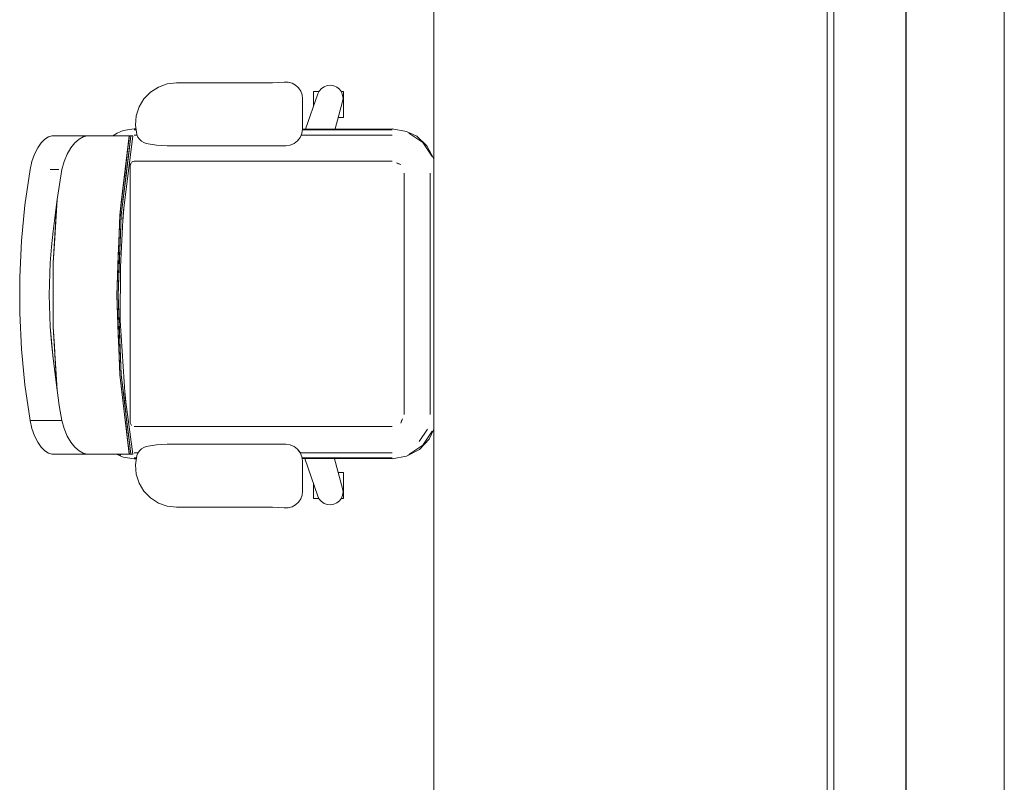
# Model space of a CAD drawing. Header units: millimetres. Extents: x 2 to 902, y -447 to 199.
# Tile 1034 of 1056: x 82.82 to 85.82, y 168.19 to 170.52. Entities that reach past the tile are written whole.
import ezdxf

# ---------------------------------------------------------------- set-up
doc = ezdxf.new("R2010")
doc.units = ezdxf.units.MM
doc.header["$MEASUREMENT"] = 0
for name, color, linetype, lineweight in [('IFC-Elemento de mobília-Contorno', 152, 'Continuous', 5), ('IFC-Laje-Contorno', 134, 'Continuous', 5), ('IFC-Parede padrão-Contorno', 44, 'Continuous', 5), ('IFC-Viga-Contorno', 66, 'Continuous', 5)]:
    doc.layers.add(name, color=color, linetype=linetype, lineweight=lineweight)

msp = doc.modelspace()

# ---------------------------------------------------------------- linework, layer by layer
at = {"layer": 'IFC-Elemento de mobília-Contorno', "color": 7, "lineweight": 5}
for p, q in [((83.2195, 170.2951), (83.2436, 170.3106)), ((83.2195, 170.2951), (83.2436, 170.3106)), ((83.2436, 170.3106), (83.2706, 170.3203)), ((83.2436, 170.3106), (83.2706, 170.3203)), ((83.2706, 170.3203), (83.2991, 170.3236)), ((83.2706, 170.3203), (83.2991, 170.3236)), ((83.2991, 170.3236), (83.5922, 170.3236)), ((83.2991, 170.3236), (83.5922, 170.3236)), ((83.5922, 170.3236), (83.6098, 170.324)), ((83.5922, 170.3236), (83.6098, 170.324)), ((83.6098, 170.324), (83.6275, 170.3254)), ((83.6098, 170.324), (83.6275, 170.3254)), ((83.6275, 170.3254), (83.6396, 170.3251)), ((83.6275, 170.3254), (83.6396, 170.3251)), ((83.6396, 170.3251), (83.6513, 170.3221)), ((83.6396, 170.3251), (83.6513, 170.3221)), ((83.6513, 170.3221), (83.6619, 170.3163)), ((83.6513, 170.3221), (83.6619, 170.3163)), ((83.6619, 170.3163), (83.6709, 170.3082)), ((83.6619, 170.3163), (83.6709, 170.3082)), ((83.6709, 170.3082), (83.6777, 170.2982)), ((83.6709, 170.3082), (83.6777, 170.2982)), ((83.7345, 170.2983), (83.7411, 170.3059)), ((83.7345, 170.2983), (83.7411, 170.3059)), ((83.7411, 170.3059), (83.7495, 170.3116)), ((83.7411, 170.3059), (83.7495, 170.3116)), ((83.7495, 170.3116), (83.759, 170.315)), ((83.7495, 170.3116), (83.759, 170.315)), ((83.759, 170.315), (83.769, 170.3158)), ((83.759, 170.315), (83.769, 170.3158)), ((83.769, 170.3158), (83.779, 170.3141)), ((83.769, 170.3158), (83.779, 170.3141)), ((83.779, 170.3141), (83.7882, 170.3099)), ((83.779, 170.3141), (83.7882, 170.3099)), ((83.7882, 170.3099), (83.796, 170.3036)), ((83.7882, 170.3099), (83.796, 170.3036)), ((83.1849, 170.2499), (83.1996, 170.2745)), ((83.1849, 170.2499), (83.1996, 170.2745)), ((83.1996, 170.2745), (83.2195, 170.2951)), ((83.1996, 170.2745), (83.2195, 170.2951)), ((83.6777, 170.2982), (83.6819, 170.2868)), ((83.6777, 170.2982), (83.6819, 170.2868)), ((83.6819, 170.2868), (83.6834, 170.2748)), ((83.6819, 170.2868), (83.6834, 170.2748)), ((83.6834, 170.1823), (83.6834, 170.2748)), ((83.6834, 170.1823), (83.6834, 170.2748)), ((83.6929, 170.1824), (83.73, 170.2893)), ((83.6929, 170.1824), (83.73, 170.2893)), ((83.7168, 170.297), (83.7184, 170.297)), ((83.7168, 170.2512), (83.7168, 170.297)), ((83.7168, 170.297), (83.7184, 170.297)), ((83.7168, 170.2512), (83.7168, 170.297)), ((83.7184, 170.297), (83.7229, 170.297)), ((83.7184, 170.297), (83.7229, 170.297)), ((83.7229, 170.297), (83.7302, 170.297)), ((83.7229, 170.297), (83.7302, 170.297)), ((83.73, 170.2893), (83.7345, 170.2983)), ((83.73, 170.2893), (83.7345, 170.2983)), ((83.7302, 170.297), (83.7339, 170.297)), ((83.7302, 170.297), (83.7339, 170.297)), ((83.796, 170.3036), (83.802, 170.2954)), ((83.796, 170.3036), (83.802, 170.2954)), ((83.8008, 170.297), (83.8024, 170.297)), ((83.8008, 170.297), (83.8024, 170.297)), ((83.802, 170.2954), (83.8057, 170.2861)), ((83.802, 170.2954), (83.8057, 170.2861)), ((83.8024, 170.297), (83.8069, 170.297)), ((83.8024, 170.297), (83.8069, 170.297)), ((83.8055, 170.2661), (83.8069, 170.276)), ((83.8055, 170.2661), (83.8069, 170.276)), ((83.8057, 170.2861), (83.8069, 170.276)), ((83.8057, 170.2861), (83.8069, 170.276)), ((83.8069, 170.297), (83.8085, 170.297)), ((83.8069, 170.297), (83.8085, 170.297)), ((83.8085, 170.2177), (83.8085, 170.297)), ((83.8085, 170.2177), (83.8085, 170.297)), ((83.1762, 170.2226), (83.1849, 170.2499)), ((83.1762, 170.2226), (83.1849, 170.2499)), ((83.783, 170.1827), (83.8055, 170.2661)), ((83.783, 170.1827), (83.8055, 170.2661)), ((83.1739, 170.194), (83.1762, 170.2226)), ((83.1739, 170.194), (83.1762, 170.2226)), ((83.7924, 170.2177), (83.7951, 170.2177)), ((83.7924, 170.2177), (83.7951, 170.2177)), ((83.7951, 170.2177), (83.8024, 170.2177)), ((83.7951, 170.2177), (83.8024, 170.2177)), ((83.8024, 170.2177), (83.8069, 170.2177)), ((83.8024, 170.2177), (83.8069, 170.2177)), ((83.8069, 170.2177), (83.8085, 170.2177)), ((83.8069, 170.2177), (83.8085, 170.2177)), ((83.1739, 170.194), (83.1781, 170.1657)), ((83.1739, 170.194), (83.1781, 170.1657)), ((82.8976, 170.1517), (82.9086, 170.1588)), ((82.8976, 170.1517), (82.9086, 170.1588)), ((82.9086, 170.1588), (82.9189, 170.1612)), ((82.9086, 170.1588), (82.9189, 170.1612)), ((82.9189, 170.1612), (83.0269, 170.1612)), ((82.9189, 170.1612), (83.0269, 170.1612)), ((83.0019, 170.1518), (83.0147, 170.1588)), ((83.0019, 170.1518), (83.0147, 170.1588)), ((83.0147, 170.1588), (83.0269, 170.1612)), ((83.0147, 170.1588), (83.0269, 170.1612)), ((83.0269, 170.1612), (83.062, 170.1612)), ((83.0269, 170.1612), (83.062, 170.1612)), ((83.062, 170.1612), (83.0917, 170.1612)), ((83.062, 170.1612), (83.0917, 170.1612)), ((83.0917, 170.1612), (83.1159, 170.1612)), ((83.0917, 170.1612), (83.1159, 170.1612)), ((83.1048, 170.1612), (83.1176, 170.1703)), ((83.1048, 170.1612), (83.1176, 170.1703)), ((83.1159, 170.1612), (83.1344, 170.1612)), ((83.1159, 170.1612), (83.1344, 170.1612)), ((83.1176, 170.1703), (83.1367, 170.178)), ((83.1176, 170.1703), (83.1367, 170.178)), ((83.1261, 169.9194), (83.1551, 170.1612)), ((83.1305, 169.9194), (83.1595, 170.1612)), ((83.1307, 169.9579), (83.1551, 170.1612)), ((83.1344, 170.1612), (83.1471, 170.1612)), ((83.1344, 170.1612), (83.1471, 170.1612)), ((83.1353, 169.9964), (83.1551, 170.1612)), ((83.1367, 170.178), (83.1694, 170.1832)), ((83.1367, 170.178), (83.1694, 170.1832)), ((83.1367, 169.925), (83.1656, 170.1612)), ((83.1367, 169.925), (83.1656, 170.1612)), ((83.14, 170.0349), (83.1551, 170.1612)), ((83.1446, 170.0733), (83.1551, 170.1612)), ((83.1471, 170.1612), (83.154, 170.1612)), ((83.1471, 170.1612), (83.154, 170.1612)), ((83.1498, 170.1173), (83.1556, 170.1612)), ((83.1498, 170.1173), (83.1551, 170.1612)), ((83.1498, 170.1173), (83.1556, 170.1612)), ((83.154, 170.1612), (83.1551, 170.1612)), ((83.154, 170.1612), (83.1551, 170.1612)), ((83.1542, 170.1173), (83.1595, 170.1612)), ((83.1542, 170.1173), (83.1595, 170.1612)), ((83.1551, 170.1612), (83.1556, 170.1612)), ((83.1551, 170.1612), (83.1556, 170.1612)), ((83.1556, 170.1612), (83.1561, 170.1612)), ((83.1556, 170.1612), (83.1561, 170.1612)), ((83.1561, 170.1612), (83.1595, 170.1612)), ((83.1561, 170.1612), (83.1595, 170.1612)), ((83.1595, 170.1612), (83.1642, 170.1612)), ((83.1595, 170.1612), (83.1642, 170.1612)), ((83.1642, 170.1612), (83.1656, 170.1612)), ((83.1642, 170.1612), (83.1656, 170.1612)), ((83.1694, 170.1832), (83.1755, 170.1832)), ((83.1694, 170.1832), (83.1755, 170.1832)), ((83.1694, 170.1796), (83.176, 170.1796)), ((83.1694, 170.1641), (83.1787, 170.1641)), ((83.1781, 170.1657), (83.1812, 170.1579)), ((83.1781, 170.1657), (83.1812, 170.1579)), ((83.1812, 170.1579), (83.1858, 170.151)), ((83.1812, 170.1579), (83.1858, 170.151)), ((83.6685, 170.1464), (83.6766, 170.1569)), ((83.6685, 170.1464), (83.6766, 170.1569)), ((83.6766, 170.1569), (83.6816, 170.1692)), ((83.6766, 170.1569), (83.6816, 170.1692)), ((83.6795, 170.1641), (83.6828, 170.1641)), ((83.6795, 170.1641), (83.7887, 170.1641)), ((83.6795, 170.1641), (83.6828, 170.1641)), ((83.6816, 170.1692), (83.6834, 170.1823)), ((83.6816, 170.1692), (83.6834, 170.1823)), ((83.6828, 170.1641), (83.9568, 170.1641)), ((83.683, 170.1796), (83.9568, 170.1796)), ((83.6834, 170.1823), (83.9568, 170.1832)), ((83.6834, 170.1823), (83.9568, 170.1832)), ((83.9568, 170.1832), (84.0008, 170.1745)), ((83.9568, 170.1832), (84.0008, 170.1745)), ((84.0008, 170.1745), (84.032, 170.1604)), ((84.0008, 170.1745), (84.032, 170.1604)), ((84.0072, 170.1696), (84.0257, 170.1574)), ((84.0072, 170.1696), (84.0257, 170.1574)), ((84.0257, 170.1574), (84.0499, 170.141)), ((84.0257, 170.1574), (84.0499, 170.141)), ((84.032, 170.1604), (84.0629, 170.1309)), ((84.032, 170.1604), (84.0629, 170.1309)), ((82.8661, 170.1055), (82.8759, 170.1247)), ((82.8661, 170.1055), (82.8759, 170.1247)), ((82.8759, 170.1247), (82.8866, 170.1402)), ((82.8759, 170.1247), (82.8866, 170.1402)), ((82.8866, 170.1402), (82.8976, 170.1517)), ((82.8866, 170.1402), (82.8976, 170.1517)), ((82.9653, 170.1061), (82.9766, 170.1252)), ((82.9653, 170.1061), (82.9766, 170.1252)), ((82.9766, 170.1252), (82.989, 170.1405)), ((82.9766, 170.1252), (82.989, 170.1405)), ((82.989, 170.1405), (83.0019, 170.1518)), ((82.989, 170.1405), (83.0019, 170.1518)), ((83.1858, 170.151), (83.1918, 170.1453)), ((83.1858, 170.151), (83.1918, 170.1453)), ((83.1918, 170.1453), (83.1989, 170.141)), ((83.1918, 170.1453), (83.1989, 170.141)), ((83.1989, 170.141), (83.2068, 170.1384)), ((83.1989, 170.141), (83.2068, 170.1384)), ((83.2068, 170.1384), (83.2384, 170.1332)), ((83.2068, 170.1384), (83.2384, 170.1332)), ((83.2384, 170.1332), (83.2703, 170.1315)), ((83.2384, 170.1332), (83.2703, 170.1315)), ((83.2703, 170.1315), (83.6326, 170.1315)), ((83.2703, 170.1315), (83.6326, 170.1315)), ((83.6326, 170.1315), (83.6457, 170.1332)), ((83.6326, 170.1315), (83.6457, 170.1332)), ((83.6457, 170.1332), (83.658, 170.1383)), ((83.6457, 170.1332), (83.658, 170.1383)), ((83.658, 170.1383), (83.6685, 170.1464)), ((83.658, 170.1383), (83.6685, 170.1464)), ((84.0499, 170.141), (84.0642, 170.1197)), ((84.0499, 170.141), (84.0785, 170.0983)), ((84.0629, 170.1309), (84.0834, 170.0919)), ((84.0629, 170.1309), (84.0834, 170.0919)), ((82.8581, 170.0832), (82.8661, 170.1055)), ((82.8581, 170.0832), (82.8661, 170.1055)), ((82.956, 170.0837), (82.9653, 170.1061)), ((82.956, 170.0837), (82.9653, 170.1061)), ((83.1305, 169.9194), (83.1542, 170.1173)), ((83.1353, 169.9964), (83.1498, 170.1173)), ((83.1446, 170.0733), (83.1498, 170.1173)), ((83.1496, 170.0788), (83.1542, 170.1173)), ((83.1496, 170.0788), (83.1542, 170.1173)), ((84.0642, 170.1197), (84.0785, 170.0983)), ((82.8524, 170.0586), (82.8581, 170.0832)), ((82.8524, 170.0586), (82.8581, 170.0832)), ((82.9495, 170.0586), (82.956, 170.0837)), ((82.9495, 170.0586), (82.956, 170.0837)), ((83.1305, 169.9194), (83.1496, 170.0788)), ((83.1353, 169.9964), (83.1446, 170.0733)), ((83.14, 170.0349), (83.1446, 170.0733)), ((83.145, 170.0403), (83.1496, 170.0788)), ((83.1579, 170.0733), (83.1603, 170.0791)), ((83.1579, 170.0733), (83.1593, 170.0767)), ((83.1579, 169.2859), (83.1579, 170.0733)), ((83.1593, 170.0767), (83.1603, 170.0791)), ((83.1613, 170.0814), (83.1694, 170.0848)), ((83.1613, 170.0814), (83.166, 170.0834)), ((83.166, 170.0834), (83.1694, 170.0848)), ((83.1694, 170.0848), (83.9568, 170.0848)), ((83.9701, 170.0793), (83.9765, 170.0766)), ((83.9701, 170.0793), (83.9829, 170.074)), ((83.9717, 170.0786), (83.9829, 170.074)), ((83.9765, 170.0766), (83.9829, 170.074)), ((84.0834, 170.0919), (84.0838, 170.09)), ((84.0834, 170.0919), (84.0838, 170.09)), ((82.8366, 169.9502), (82.8524, 170.0586)), ((82.8366, 169.9502), (82.8524, 170.0586)), ((82.914, 170.0586), (82.9406, 170.0586)), ((82.9417, 170.0133), (82.9495, 170.0586)), ((82.9417, 170.0133), (82.9495, 170.0586)), ((83.1377, 169.9799), (83.145, 170.0403)), ((83.1377, 169.9799), (83.145, 170.0403)), ((83.9936, 169.3113), (83.9936, 170.0479)), ((83.9936, 169.3113), (83.9936, 170.0479)), ((84.073, 169.3113), (84.073, 170.0479)), ((82.9348, 169.9678), (82.9417, 170.0133)), ((82.9348, 169.9678), (82.9417, 170.0133)), ((83.1261, 169.9194), (83.1353, 169.9964)), ((83.1305, 169.9194), (83.1377, 169.9799)), ((83.1307, 169.9579), (83.1353, 169.9964)), ((82.826, 169.8409), (82.8366, 169.9502)), ((82.826, 169.8409), (82.8366, 169.9502)), ((82.9232, 169.7738), (82.9348, 169.9678)), ((82.9267, 169.9039), (82.9348, 169.9678)), ((82.9267, 169.8328), (82.9348, 169.9678)), ((82.9267, 169.9039), (82.9348, 169.9678)), ((82.9303, 169.8918), (82.9348, 169.9678)), ((83.1258, 169.9106), (83.1307, 169.9579)), ((83.1258, 169.9106), (83.1307, 169.9579)), ((83.1261, 169.9194), (83.1307, 169.9579)), ((83.1261, 169.9194), (83.1307, 169.9579)), ((83.1165, 169.676), (83.1261, 169.9194)), ((83.1208, 169.676), (83.1305, 169.9194)), ((83.1237, 169.8586), (83.1261, 169.9194)), ((83.1237, 169.8586), (83.1261, 169.9194)), ((83.1277, 169.7619), (83.1367, 169.925)), ((83.1277, 169.7619), (83.1367, 169.925)), ((83.1281, 169.8586), (83.1305, 169.9194)), ((83.1354, 169.9014), (83.1385, 169.9398)), ((83.1354, 169.9014), (83.1385, 169.9398)), ((82.9226, 169.8713), (82.9267, 169.9039)), ((82.9226, 169.8713), (82.9267, 169.9039)), ((82.9232, 169.7738), (82.9303, 169.8918)), ((82.9232, 169.7738), (82.9303, 169.8918)), ((82.9267, 169.8328), (82.9303, 169.8918)), ((82.9182, 169.8227), (82.9226, 169.8713)), ((82.9182, 169.8227), (82.9226, 169.8713)), ((83.1213, 169.7977), (83.1237, 169.8586)), ((83.1213, 169.7977), (83.1237, 169.8586)), ((83.1256, 169.7977), (83.1281, 169.8586)), ((82.8207, 169.731), (82.826, 169.8409)), ((82.8207, 169.731), (82.826, 169.8409)), ((82.9232, 169.7738), (82.9267, 169.8328)), ((82.9232, 169.7738), (82.9267, 169.8328)), ((82.9139, 169.7742), (82.9182, 169.8227)), ((82.9139, 169.7742), (82.9182, 169.8227)), ((83.1189, 169.7369), (83.1213, 169.7977)), ((83.1189, 169.7369), (83.1213, 169.7977)), ((83.1208, 169.676), (83.1256, 169.7977)), ((83.1232, 169.7369), (83.1256, 169.7977)), ((82.9106, 169.6767), (82.9139, 169.7742)), ((82.9106, 169.6767), (82.9139, 169.7742)), ((82.9232, 169.5795), (82.9232, 169.7738)), ((83.1277, 169.756), (83.129, 169.7866)), ((83.1277, 169.756), (83.129, 169.7866)), ((83.1165, 169.676), (83.1189, 169.7369)), ((83.1165, 169.676), (83.1189, 169.7369)), ((83.1208, 169.676), (83.1232, 169.7369)), ((83.1274, 169.5983), (83.1277, 169.7619)), ((83.1274, 169.5983), (83.1277, 169.7619)), ((82.8207, 169.731), (82.8207, 169.621)), ((82.8207, 169.731), (82.8207, 169.621)), ((82.9106, 169.6767), (82.9138, 169.5791)), ((82.9106, 169.6767), (82.9138, 169.5791)), ((83.1165, 169.676), (83.1189, 169.6152)), ((83.1165, 169.676), (83.1261, 169.4327)), ((83.1208, 169.676), (83.1305, 169.4327)), ((83.1208, 169.676), (83.1232, 169.6152)), ((82.8207, 169.621), (82.8261, 169.5112)), ((82.8207, 169.621), (82.8261, 169.5112)), ((83.1189, 169.6152), (83.1213, 169.5543)), ((83.1232, 169.6152), (83.1256, 169.5543)), ((83.1232, 169.6152), (83.1256, 169.5543)), ((83.1232, 169.6152), (83.1305, 169.4327)), ((83.1274, 169.5983), (83.1424, 169.3647)), ((83.1274, 169.5983), (83.1424, 169.3647)), ((82.9138, 169.5791), (82.9182, 169.5306)), ((82.9138, 169.5791), (82.9182, 169.5306)), ((82.9138, 169.5791), (82.9225, 169.482)), ((82.9232, 169.5795), (82.9302, 169.4615)), ((82.9232, 169.5795), (82.9267, 169.5205)), ((82.9232, 169.5795), (82.9267, 169.5205)), ((82.9232, 169.5795), (82.9347, 169.3854)), ((83.1213, 169.5543), (83.1237, 169.4935)), ((83.1256, 169.5543), (83.1305, 169.4327)), ((82.9182, 169.5306), (82.9225, 169.482)), ((82.9182, 169.5306), (82.9225, 169.482)), ((82.8261, 169.5112), (82.8367, 169.4019)), ((82.8261, 169.5112), (82.8367, 169.4019)), ((82.9267, 169.5205), (82.9302, 169.4615)), ((82.9267, 169.5205), (82.9302, 169.4615)), ((83.1237, 169.4935), (83.1261, 169.4327)), ((82.9225, 169.482), (82.9266, 169.4494)), ((82.9225, 169.482), (82.9347, 169.3854)), ((82.9225, 169.482), (82.9266, 169.4494)), ((82.9266, 169.4494), (82.9347, 169.3854)), ((82.9266, 169.4494), (82.9347, 169.3854)), ((82.9302, 169.4615), (82.9347, 169.3854)), ((83.1261, 169.4327), (83.1334, 169.3722)), ((83.1261, 169.4327), (83.1551, 169.1908)), ((83.1261, 169.4327), (83.1406, 169.3118)), ((83.1305, 169.4327), (83.1351, 169.3942)), ((83.1305, 169.4327), (83.1448, 169.3135)), ((82.8367, 169.4019), (82.8524, 169.2934)), ((82.8367, 169.4019), (82.8524, 169.2934)), ((82.9347, 169.3854), (82.9416, 169.3393)), ((82.9347, 169.3854), (82.9416, 169.3393)), ((83.1351, 169.3942), (83.1443, 169.3172)), ((83.1351, 169.3942), (83.1397, 169.3557)), ((83.1351, 169.3942), (83.1397, 169.3557)), ((83.1351, 169.3942), (83.1448, 169.3135)), ((83.1413, 169.3818), (83.1444, 169.3501)), ((83.1413, 169.3818), (83.1444, 169.3501)), ((83.1334, 169.3722), (83.1406, 169.3118)), ((83.1397, 169.3557), (83.1443, 169.3172)), ((83.1397, 169.3557), (83.1443, 169.3172)), ((83.1397, 169.3557), (83.1448, 169.3135)), ((83.1424, 169.3647), (83.1656, 169.1908)), ((83.1424, 169.3647), (83.1656, 169.1908)), ((82.9416, 169.3393), (82.9495, 169.2934)), ((82.9416, 169.3393), (82.9495, 169.2934)), ((83.1443, 169.3172), (83.1448, 169.3135)), ((83.1448, 169.3135), (83.1542, 169.2348)), ((83.1448, 169.3135), (83.1489, 169.2787)), ((83.1448, 169.3135), (83.1595, 169.1908)), ((83.1448, 169.3135), (83.1489, 169.2787)), ((82.8524, 169.2934), (82.8581, 169.2688)), ((82.8524, 169.2934), (82.8581, 169.2688)), ((82.8524, 169.2934), (82.9495, 169.2934)), ((82.9141, 169.2934), (82.9495, 169.2934)), ((82.9495, 169.2934), (82.956, 169.2684)), ((82.9495, 169.2934), (82.956, 169.2684)), ((83.1406, 169.3118), (83.1452, 169.2733)), ((83.1406, 169.3118), (83.1452, 169.2733)), ((83.1579, 169.2859), (83.1613, 169.2778)), ((83.1579, 169.2859), (83.1593, 169.2825)), ((83.9829, 169.2853), (83.9881, 169.298)), ((83.9829, 169.2853), (83.9855, 169.2916)), ((83.9855, 169.2916), (83.9881, 169.298)), ((82.8581, 169.2688), (82.8661, 169.2465)), ((82.8581, 169.2688), (82.8661, 169.2465)), ((82.956, 169.2684), (82.9653, 169.2459)), ((82.956, 169.2684), (82.9653, 169.2459)), ((83.1452, 169.2733), (83.1498, 169.2348)), ((83.1452, 169.2733), (83.1498, 169.2348)), ((83.1489, 169.2787), (83.1542, 169.2348)), ((83.1489, 169.2787), (83.1542, 169.2348)), ((83.1593, 169.2825), (83.1613, 169.2778)), ((83.1694, 169.2745), (83.9568, 169.2745)), ((84.0389, 169.2292), (84.0641, 169.2669)), ((84.0662, 169.2424), (84.0785, 169.2609)), ((84.0662, 169.2424), (84.0785, 169.2609)), ((84.0693, 169.2361), (84.0834, 169.2673)), ((84.0693, 169.2361), (84.0834, 169.2673)), ((84.0834, 169.2673), (84.0838, 169.2692)), ((84.0834, 169.2673), (84.0838, 169.2692)), ((82.8661, 169.2465), (82.8759, 169.2274)), ((82.8661, 169.2465), (82.8759, 169.2274)), ((82.8759, 169.2274), (82.8865, 169.2119)), ((82.8759, 169.2274), (82.8865, 169.2119)), ((82.9653, 169.2459), (82.9766, 169.2268)), ((82.9653, 169.2459), (82.9766, 169.2268)), ((82.9766, 169.2268), (82.989, 169.2115)), ((82.9766, 169.2268), (82.989, 169.2115)), ((83.1498, 169.2348), (83.1557, 169.1908)), ((83.1498, 169.2348), (83.1551, 169.1908)), ((83.1498, 169.2348), (83.1557, 169.1908)), ((83.1542, 169.2348), (83.1595, 169.1908)), ((84.0398, 169.2052), (84.0693, 169.2361)), ((84.0398, 169.2052), (84.0693, 169.2361)), ((84.0499, 169.2182), (84.0662, 169.2424)), ((84.0499, 169.2182), (84.0662, 169.2424)), ((82.8865, 169.2119), (82.8976, 169.2004)), ((82.8865, 169.2119), (82.8976, 169.2004)), ((82.8976, 169.2004), (82.9086, 169.1933)), ((82.8976, 169.2004), (82.9086, 169.1933)), ((82.9086, 169.1933), (82.9189, 169.1908)), ((82.9086, 169.1933), (82.9189, 169.1908)), ((82.989, 169.2115), (83.0019, 169.2003)), ((82.989, 169.2115), (83.0019, 169.2003)), ((83.0019, 169.2003), (83.0147, 169.1932)), ((83.0019, 169.2003), (83.0147, 169.1932)), ((83.0147, 169.1932), (83.0269, 169.1908)), ((83.0147, 169.1932), (83.0269, 169.1908)), ((83.1694, 169.1951), (83.1818, 169.1951)), ((83.1781, 169.1864), (83.1812, 169.1941)), ((83.1781, 169.1864), (83.1812, 169.1941)), ((83.1812, 169.1941), (83.1858, 169.201)), ((83.1812, 169.1941), (83.1858, 169.201)), ((83.1858, 169.201), (83.1918, 169.2068)), ((83.1858, 169.201), (83.1918, 169.2068)), ((83.1918, 169.2068), (83.1989, 169.2111)), ((83.1918, 169.2068), (83.1989, 169.2111)), ((83.1989, 169.2111), (83.2068, 169.2137)), ((83.1989, 169.2111), (83.2068, 169.2137)), ((83.2068, 169.2137), (83.2384, 169.2188)), ((83.2068, 169.2137), (83.2384, 169.2188)), ((83.2384, 169.2188), (83.2703, 169.2206)), ((83.2384, 169.2188), (83.2703, 169.2206)), ((83.2703, 169.2206), (83.6326, 169.2206)), ((83.2703, 169.2206), (83.6326, 169.2206)), ((83.6326, 169.2206), (83.6457, 169.2188)), ((83.6326, 169.2206), (83.6457, 169.2188)), ((83.6457, 169.2188), (83.658, 169.2138)), ((83.6457, 169.2188), (83.658, 169.2138)), ((83.658, 169.2138), (83.6685, 169.2057)), ((83.658, 169.2138), (83.6685, 169.2057)), ((83.6685, 169.2057), (83.6766, 169.1952)), ((83.6685, 169.2057), (83.6766, 169.1951)), ((83.6766, 169.1952), (83.6816, 169.1829)), ((83.6766, 169.1952), (83.6816, 169.1829)), ((83.6766, 169.1951), (83.7887, 169.1951)), ((83.6766, 169.1951), (83.7174, 169.1951)), ((83.7174, 169.1951), (83.9568, 169.1951)), ((84.0008, 169.1847), (84.0398, 169.2052)), ((84.0008, 169.1847), (84.0398, 169.2052)), ((84.0072, 169.1896), (84.0499, 169.2182)), ((84.0072, 169.1896), (84.0286, 169.2039)), ((84.0286, 169.2039), (84.0499, 169.2182)), ((82.9189, 169.1908), (83.0269, 169.1908)), ((82.9189, 169.1908), (83.0269, 169.1908)), ((83.0269, 169.1908), (83.062, 169.1908)), ((83.0269, 169.1908), (83.062, 169.1908)), ((83.062, 169.1908), (83.0917, 169.1908)), ((83.062, 169.1908), (83.0917, 169.1908)), ((83.0917, 169.1908), (83.116, 169.1908)), ((83.0917, 169.1908), (83.116, 169.1908)), ((83.1159, 169.1908), (83.1344, 169.1908)), ((83.1159, 169.1908), (83.1344, 169.1908)), ((83.116, 169.1908), (83.1367, 169.1812)), ((83.116, 169.1908), (83.1367, 169.1812)), ((83.124, 169.1908), (83.1287, 169.1877)), ((83.124, 169.1908), (83.1287, 169.1877)), ((83.1344, 169.1908), (83.1471, 169.1908)), ((83.1344, 169.1908), (83.1471, 169.1908)), ((83.1367, 169.1812), (83.1694, 169.176)), ((83.1367, 169.1812), (83.1694, 169.176)), ((83.1471, 169.1908), (83.154, 169.1908)), ((83.1471, 169.1908), (83.154, 169.1908)), ((83.154, 169.1908), (83.1551, 169.1908)), ((83.154, 169.1908), (83.1551, 169.1908)), ((83.1551, 169.1908), (83.1557, 169.1908)), ((83.1551, 169.1908), (83.1557, 169.1908)), ((83.1557, 169.1908), (83.1561, 169.1908)), ((83.1557, 169.1908), (83.1561, 169.1908)), ((83.1561, 169.1908), (83.1595, 169.1908)), ((83.1561, 169.1908), (83.1595, 169.1908)), ((83.1595, 169.1908), (83.1642, 169.1908)), ((83.1595, 169.1908), (83.1642, 169.1908)), ((83.1642, 169.1908), (83.1656, 169.1908)), ((83.1642, 169.1908), (83.1656, 169.1908)), ((83.1694, 169.1796), (83.1771, 169.1796)), ((83.1694, 169.176), (83.1766, 169.176)), ((83.1694, 169.176), (83.1766, 169.176)), ((83.1739, 169.1581), (83.1781, 169.1864)), ((83.1739, 169.1581), (83.1781, 169.1864)), ((83.6816, 169.1829), (83.6834, 169.1698)), ((83.6816, 169.1829), (83.6834, 169.1698)), ((83.6821, 169.1796), (83.9568, 169.1796)), ((83.6824, 169.1769), (83.9568, 169.176)), ((83.6824, 169.1769), (83.9568, 169.176)), ((83.6834, 169.0773), (83.6834, 169.1698)), ((83.6834, 169.0773), (83.6834, 169.1698)), ((83.6904, 169.1769), (83.73, 169.0627)), ((83.6904, 169.1769), (83.73, 169.0627)), ((83.781, 169.1766), (83.8055, 169.086)), ((83.781, 169.1766), (83.8055, 169.086)), ((83.9568, 169.176), (84.0008, 169.1847)), ((83.9568, 169.176), (84.0008, 169.1847)), ((83.1739, 169.1581), (83.1762, 169.1295)), ((83.1739, 169.1581), (83.1762, 169.1295)), ((83.7924, 169.1343), (83.7951, 169.1343)), ((83.7924, 169.1343), (83.7951, 169.1343)), ((83.7951, 169.1343), (83.8024, 169.1343)), ((83.7951, 169.1343), (83.8024, 169.1343)), ((83.8024, 169.1343), (83.8069, 169.1343)), ((83.8024, 169.1343), (83.8069, 169.1343)), ((83.8069, 169.1343), (83.8085, 169.1343)), ((83.8069, 169.1343), (83.8085, 169.1343)), ((83.8085, 169.055), (83.8085, 169.1343)), ((83.8085, 169.055), (83.8085, 169.1343)), ((83.1762, 169.1295), (83.1849, 169.1022)), ((83.1762, 169.1295), (83.1849, 169.1022)), ((83.1849, 169.1022), (83.1996, 169.0776)), ((83.1849, 169.1022), (83.1996, 169.0776)), ((83.1996, 169.0776), (83.2195, 169.057)), ((83.1996, 169.0776), (83.2195, 169.057)), ((83.6819, 169.0652), (83.6834, 169.0773)), ((83.6819, 169.0652), (83.6834, 169.0773)), ((83.7168, 169.055), (83.7168, 169.1009)), ((83.7168, 169.055), (83.7168, 169.1009)), ((83.8055, 169.086), (83.8069, 169.076)), ((83.8055, 169.086), (83.8069, 169.076)), ((83.8057, 169.066), (83.8069, 169.076)), ((83.8057, 169.066), (83.8069, 169.076)), ((83.2195, 169.057), (83.2436, 169.0414)), ((83.2195, 169.057), (83.2436, 169.0414)), ((83.6619, 169.0358), (83.6709, 169.0439)), ((83.6619, 169.0358), (83.6709, 169.0439)), ((83.6709, 169.0439), (83.6777, 169.0539)), ((83.6709, 169.0439), (83.6777, 169.0539)), ((83.6777, 169.0539), (83.6819, 169.0652)), ((83.6777, 169.0539), (83.6819, 169.0652)), ((83.7168, 169.055), (83.7184, 169.055)), ((83.7168, 169.055), (83.7184, 169.055)), ((83.7184, 169.055), (83.7229, 169.055)), ((83.7184, 169.055), (83.7229, 169.055)), ((83.7229, 169.055), (83.7302, 169.055)), ((83.7229, 169.055), (83.7302, 169.055)), ((83.73, 169.0627), (83.7345, 169.0537)), ((83.73, 169.0627), (83.7345, 169.0537)), ((83.7302, 169.055), (83.7339, 169.055)), ((83.7302, 169.055), (83.7339, 169.055)), ((83.7345, 169.0537), (83.7411, 169.0461)), ((83.7345, 169.0537), (83.7411, 169.0461)), ((83.7411, 169.0461), (83.7495, 169.0405)), ((83.7411, 169.0461), (83.7495, 169.0405)), ((83.7882, 169.0421), (83.796, 169.0485)), ((83.7882, 169.0421), (83.796, 169.0485)), ((83.796, 169.0485), (83.802, 169.0566)), ((83.796, 169.0485), (83.802, 169.0566)), ((83.8008, 169.055), (83.8024, 169.055)), ((83.8008, 169.055), (83.8024, 169.055)), ((83.802, 169.0566), (83.8057, 169.066)), ((83.802, 169.0566), (83.8057, 169.066)), ((83.8024, 169.055), (83.8069, 169.055)), ((83.8024, 169.055), (83.8069, 169.055)), ((83.8069, 169.055), (83.8085, 169.055)), ((83.8069, 169.055), (83.8085, 169.055)), ((83.2436, 169.0414), (83.2706, 169.0318)), ((83.2436, 169.0414), (83.2706, 169.0318)), ((83.2706, 169.0318), (83.2991, 169.0285)), ((83.2706, 169.0318), (83.2991, 169.0285)), ((83.2991, 169.0285), (83.5922, 169.0285)), ((83.2991, 169.0285), (83.5922, 169.0285)), ((83.5922, 169.0285), (83.6098, 169.028)), ((83.5922, 169.0285), (83.6098, 169.028)), ((83.6098, 169.028), (83.6275, 169.0267)), ((83.6098, 169.028), (83.6275, 169.0267)), ((83.6275, 169.0267), (83.6396, 169.0269)), ((83.6275, 169.0267), (83.6396, 169.0269)), ((83.6396, 169.0269), (83.6513, 169.03)), ((83.6396, 169.0269), (83.6513, 169.03)), ((83.6513, 169.03), (83.6619, 169.0358)), ((83.6513, 169.03), (83.6619, 169.0358)), ((83.7495, 169.0405), (83.759, 169.0371)), ((83.7495, 169.0405), (83.759, 169.0371)), ((83.759, 169.0371), (83.769, 169.0363)), ((83.759, 169.0371), (83.769, 169.0363)), ((83.769, 169.0363), (83.779, 169.038)), ((83.769, 169.0363), (83.779, 169.038)), ((83.779, 169.038), (83.7882, 169.0421)), ((83.779, 169.038), (83.7882, 169.0421))]:
    msp.add_line(p, q, dxfattribs=at)
at = {"layer": 'IFC-Laje-Contorno', "color": 7, "lineweight": 5}
for p, q in [((84.0838, 158.4021), (84.0838, 175.9374)), ((84.0838, 158.4221), (84.0838, 175.8974)), ((85.3038, 167.0375), (85.3038, 174.0361))]:
    msp.add_line(p, q, dxfattribs=at)
at = {"layer": 'IFC-Parede padrão-Contorno', "color": 7, "lineweight": 5}
for p, q in [((85.8238, 164.0997), (85.8238, 187.5174)), ((85.3038, 146.0244), (85.3038, 176.496)), ((85.2838, 169.263), (85.2838, 174.0361)), ((85.5238, 167.8767), (85.5238, 171.8104)), ((85.2838, 167.0375), (85.2838, 169.263))]:
    msp.add_line(p, q, dxfattribs=at)
at = {"layer": 'IFC-Viga-Contorno', "color": 7, "lineweight": 5}
msp.add_line((85.5241, 167.046), (85.5241, 174.0361), dxfattribs=at)

doc.saveas('drawing.dxf')
